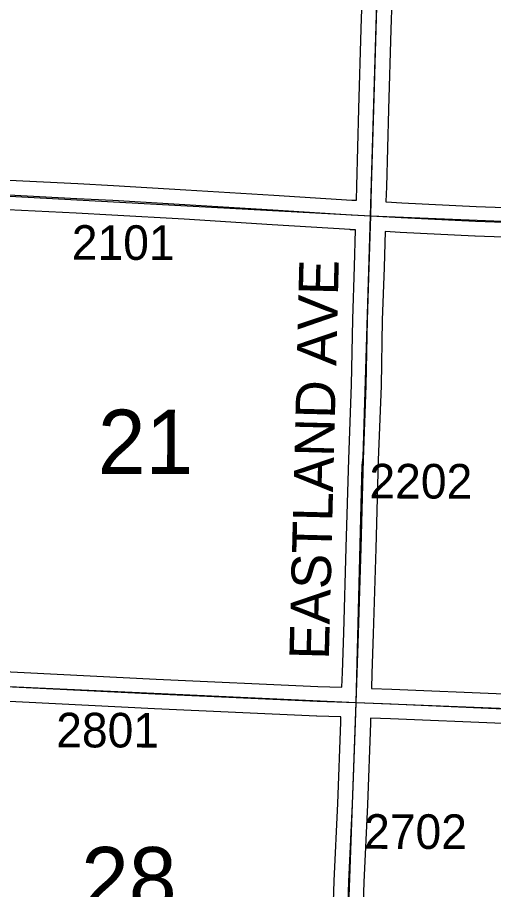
# Model space of a CAD drawing. Extents: x -157.2 to -99.3, y 12.2 to 46.2.
# Drawn here: x -138.736 to -137.772, y 18.559 to 20.323 of the extents above; entities that cross this region are included whole.
import ezdxf

# ---------------------------------------------------------------- set-up
doc = ezdxf.new("R2010")
doc.units = 0
for name, color, linetype in [('tdCoSecRdNmbr', 7, 'Continuous'), ('tdCoSecRdTxt', 7, 'Continuous'), ('tdCoSecRteBand', 7, 'Continuous'), ('tdCoSecRteCL', 7, 'Continuous'), ('tdCoSectLine', 7, 'Continuous'), ('tdCoSectNmbr', 7, 'Continuous'), ('tdCoSurfGravel', 7, 'Continuous')]:
    doc.layers.add(name, color=color, linetype=linetype)

msp = doc.modelspace()

# ---------------------------------------------------------------- linework, layer by layer
at = {"layer": 'tdCoSecRteBand'}
for points in [[(-138.0499, 19.9535), (-138.0491, 19.9821), (-138.0447, 20.1387), (-138.0447, 20.1387), (-138.0447, 20.1387), (-138.04, 20.3005), (-138.04, 20.3006), (-138.04, 20.3006), (-138.0341, 20.4791)], [(-137.9741, 20.4772), (-137.98, 20.2987), (-137.9847, 20.137), (-137.9891, 19.9804), (-137.9891, 19.9804), (-137.9891, 19.9804), (-137.99, 19.951), (-137.99, 19.9503), (-137.9893, 19.9502), (-137.9579, 19.9485), (-137.8072, 19.9409), (-137.6156, 19.9343), (-137.5245, 19.9323), (-137.5243, 19.9323), (-137.5241, 19.9323), (-137.4304, 19.9288), (-137.4303, 19.9288), (-137.4302, 19.9288), (-137.3067, 19.9236), (-137.1654, 19.9177), (-137.1653, 19.9177), (-137.1653, 19.9177), (-137.0514, 19.9127)], [(-138.7528, 19.9942), (-138.6139, 19.9873), (-138.6139, 19.9873), (-138.6139, 19.9873), (-138.5414, 19.9836), (-138.5413, 19.9835), (-138.5412, 19.9835), (-138.3952, 19.9749), (-138.3951, 19.9749), (-138.3951, 19.9749), (-138.2168, 19.9638), (-138.2168, 19.9638), (-138.2168, 19.9638), (-138.0588, 19.9539), (-138.0499, 19.9535)], [(-138.0792, 18.9684), (-138.0782, 18.9985), (-138.0782, 18.9985), (-138.0782, 18.9986), (-138.0755, 19.0784), (-138.0703, 19.2509), (-138.0654, 19.4297), (-138.0654, 19.4298), (-138.0654, 19.43), (-138.0597, 19.5799), (-138.0573, 19.7123), (-138.0573, 19.7125), (-138.0573, 19.7127), (-138.0538, 19.8197), (-138.0517, 19.8935), (-138.0622, 19.894), (-138.0623, 19.894), (-138.0624, 19.8941), (-138.2205, 19.9039), (-138.3987, 19.915), (-138.5446, 19.9236), (-138.6169, 19.9273), (-138.7557, 19.9342)], [(-137.6175, 19.8743), (-137.8096, 19.8809), (-137.8098, 19.881), (-137.81, 19.881), (-137.961, 19.8886), (-137.961, 19.8886), (-137.9611, 19.8886), (-137.9917, 19.8903), (-137.9938, 19.8179), (-137.9938, 19.8178), (-137.9938, 19.8178), (-137.9973, 19.7109), (-137.9997, 19.5785), (-137.9997, 19.5782), (-137.9998, 19.5779), (-138.0054, 19.4279), (-138.0103, 19.2492), (-138.0103, 19.2492), (-138.0104, 19.2492), (-138.0155, 19.0765), (-138.0155, 19.0765), (-138.0155, 19.0764), (-138.0182, 18.9965), (-138.0192, 18.9663), (-138.0191, 18.9663), (-137.9783, 18.9648), (-137.9782, 18.9648), (-137.9781, 18.9648), (-137.7506, 18.9549)], [(-138.9237, 19.0082), (-138.4554, 18.985), (-138.1279, 18.9702), (-138.0792, 18.9684)], [(-138.0981, 18.4712), (-138.0947, 18.5765), (-138.0947, 18.5768), (-138.0947, 18.577), (-138.0873, 18.7334), (-138.0814, 18.8979), (-138.0811, 18.9083), (-138.0811, 18.9085), (-138.1302, 18.9102), (-138.1303, 18.9102), (-138.1305, 18.9102), (-138.4582, 18.925), (-138.4583, 18.925), (-138.4583, 18.9251), (-138.9266, 18.9482)], [(-137.7531, 18.895), (-137.9806, 18.9048), (-138.0211, 18.9063), (-138.0214, 18.896), (-138.0215, 18.8959), (-138.0215, 18.8958), (-138.0274, 18.7311), (-138.0274, 18.7309), (-138.0274, 18.7308), (-138.0348, 18.5744), (-138.0382, 18.4684)]]:
    msp.add_lwpolyline(points, dxfattribs=at)
at = {"layer": 'tdCoSecRteCL'}
for points in [[(-138.0208, 19.9219), (-138.0191, 19.9813), (-138.0147, 20.1378), (-138.01, 20.2996), (-138.0041, 20.4782), (-137.9994, 20.6486), (-137.9947, 20.8121), (-137.9913, 20.919)], [(-139.4947, 19.9948), (-139.4536, 19.993), (-139.3064, 19.9876), (-139.1792, 19.9827), (-139.0401, 19.977), (-138.92, 19.9718), (-138.7543, 19.9642), (-138.6154, 19.9573), (-138.5429, 19.9536), (-138.3969, 19.945), (-138.2186, 19.9339), (-138.0606, 19.924), (-138.0208, 19.9219)], [(-138.0501, 18.9374), (-138.0482, 18.9975), (-138.0455, 19.0774), (-138.0403, 19.2501), (-138.0354, 19.4289), (-138.0297, 19.579), (-138.0273, 19.7117), (-138.0238, 19.8187), (-138.0208, 19.9219)], [(-138.0208, 19.9219), (-137.9594, 19.9186), (-137.8085, 19.9109), (-137.6164, 19.9043), (-137.5252, 19.9023), (-137.4315, 19.8988), (-137.3079, 19.8937), (-137.1666, 19.8877), (-137.0226, 19.8814)], [(-139.544, 18.9997), (-139.4679, 18.9977), (-139.2443, 18.9908), (-139.1052, 18.9863), (-139.0453, 18.9836), (-138.9252, 18.9782), (-138.4569, 18.955), (-138.1291, 18.9402), (-138.0501, 18.9374)], [(-138.0691, 18.4398), (-138.0648, 18.5756), (-138.0574, 18.7322), (-138.0514, 18.8969), (-138.0501, 18.9374)], [(-138.0501, 18.9374), (-137.9794, 18.9348), (-137.7518, 18.9249), (-137.4502, 18.9141), (-137.0946, 18.9005), (-137.0594, 18.8988)]]:
    msp.add_lwpolyline(points, dxfattribs=at)
at = {"layer": 'tdCoSectLine'}
for points in [[(-138.0212, 19.9219), (-137.9916, 20.919)], [(-139.0243, 19.9763), (-138.0212, 19.9219)], [(-138.0505, 18.9374), (-138.0382, 19.4173), (-138.0364, 19.4341), (-138.0212, 19.9219)], [(-138.0212, 19.9219), (-137.023, 19.8814)], [(-139.0457, 18.9836), (-138.0505, 18.9374)], [(-138.0858, 17.9469), (-138.0505, 18.9374)], [(-138.0505, 18.9374), (-137.0597, 18.8988)]]:
    msp.add_lwpolyline(points, dxfattribs=at)
at = {"layer": 'tdCoSurfGravel'}
for points in [[(-138.0501, 18.9374), (-138.0482, 18.9975), (-138.0455, 19.0774), (-138.0403, 19.2501), (-138.0354, 19.4289), (-138.0297, 19.579), (-138.0273, 19.7117), (-138.0238, 19.8187), (-138.0208, 19.9219), (-138.0191, 19.9813), (-138.0147, 20.1378), (-138.01, 20.2996), (-138.0041, 20.4782), (-137.9994, 20.6486), (-137.9947, 20.8121), (-137.9913, 20.919), (-137.989, 20.9874), (-137.9829, 21.142), (-137.9765, 21.3006), (-137.9713, 21.4209), (-137.9651, 21.5916), (-137.9585, 21.763), (-137.9535, 21.8841), (-137.9525, 21.9133)], [(-140.3538, 20.0273), (-140.2293, 20.0221), (-140.101, 20.0164), (-140.0283, 20.0132), (-140.0058, 20.0121), (-139.8275, 20.0069), (-139.6199, 20), (-139.5232, 19.9959), (-139.4947, 19.9948), (-139.4536, 19.993), (-139.3064, 19.9876), (-139.1792, 19.9827), (-139.0401, 19.977), (-138.92, 19.9718), (-138.7543, 19.9642), (-138.6154, 19.9573), (-138.5429, 19.9536), (-138.3969, 19.945), (-138.2186, 19.9339), (-138.0606, 19.924), (-138.0208, 19.9219), (-137.9594, 19.9186), (-137.8085, 19.9109), (-137.6164, 19.9043)], [(-139.0453, 18.9836), (-138.9252, 18.9782), (-138.4569, 18.955), (-138.1291, 18.9402), (-138.0501, 18.9374)], [(-138.0854, 17.9469), (-138.0803, 18.1334), (-138.0749, 18.2809), (-138.0699, 18.4131), (-138.0691, 18.4398), (-138.0648, 18.5756), (-138.0574, 18.7322), (-138.0514, 18.8969), (-138.0501, 18.9374)], [(-138.0501, 18.9374), (-137.9794, 18.9348), (-137.7518, 18.9249), (-137.4502, 18.9141), (-137.0946, 18.9005), (-137.0594, 18.8988), (-136.9713, 18.8946), (-136.5777, 18.8776), (-136.4093, 18.8712), (-136.1659, 18.8581), (-136.062, 18.8512)]]:
    msp.add_lwpolyline(points, dxfattribs=at)

# ---------------------------------------------------------------- texts
at = {"layer": 'tdCoSecRdNmbr'}
for s, rotation, p in [('2101', 359.8951, (-138.626, 19.8331)), ('2202', 359.8956, (-138.0235, 19.3504)), ('2801', 359.8951, (-138.6575, 18.847)), ('2702', 359.8956, (-138.0343, 18.6418))]:
    msp.add_text(s, height=0.07, rotation=rotation, dxfattribs=at).set_placement(p)
at = {"layer": 'tdCoSecRdTxt'}
msp.add_text('EASTLAND AVE', height=0.08, rotation=88.5587, dxfattribs=at).set_placement((-138.1056, 19.0238))
at = {"layer": 'tdCoSectNmbr'}
for s, p in [('21', (-138.5733, 19.4)), ('28', (-138.6071, 18.5155))]:
    msp.add_text(s, height=0.13, rotation=359.8951, dxfattribs=at).set_placement(p)

doc.saveas('drawing.dxf')
